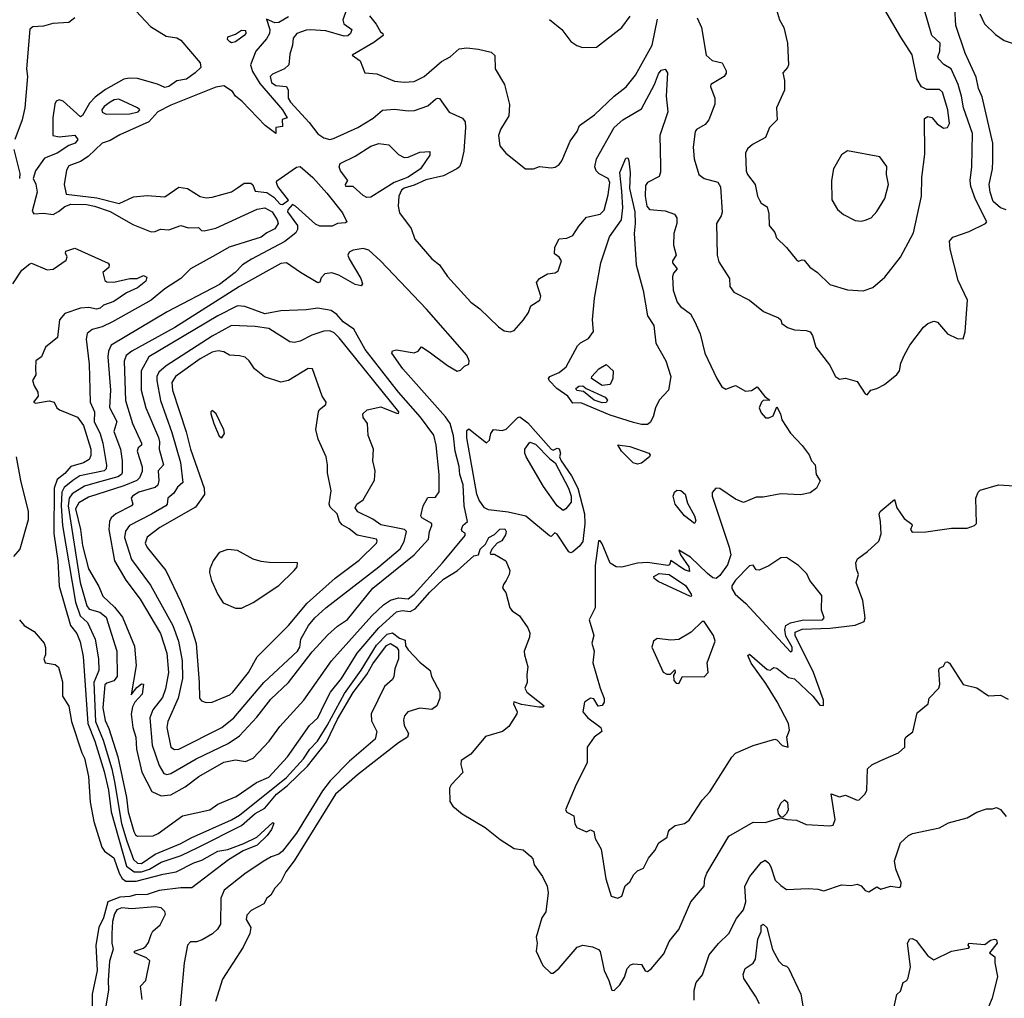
# Model space of a CAD drawing. Extents: x 1552294 to 1694791, y 811929 to 917222.
# Tile 346 of 643: x 1618744 to 1623765, y 887724 to 892715. Entities that reach past the tile are written whole.
import ezdxf

# ---------------------------------------------------------------- set-up
doc = ezdxf.new("R2010")
doc.units = 0

msp = doc.modelspace()

# ---------------------------------------------------------------- linework, layer by layer
at = {"layer": '0CON10XD'}
for points in [[(1619165, 892945.8), (1619411, 892681), (1619491.7, 892631.7), (1619545, 892623.1), (1619565, 892611.5), (1619664.1, 892495), (1619668.5, 892471.5), (1619638.2, 892445), (1619595, 892412.7), (1619545, 892404.1), (1619505.2, 892374.8), (1619485, 892369), (1619446.7, 892386.7), (1619345, 892415.2), (1619303, 892417), (1619275, 892411.4), (1619181.5, 892358.5), (1619129.3, 892320.7), (1619100.1, 892289.9), (1619065, 892226.7), (1619055, 892220), (1618965, 892299.5), (1618945, 892306.9), (1618929.7, 892300.3), (1618922.5, 892285), (1618913.5, 892215), (1618912.9, 892125), (1618945, 892117.9), (1619025, 892125.7), (1619040, 892105), (1619027.1, 892085), (1618995, 892073.4), (1618935.2, 892034.8), (1618871.1, 892008.9), (1618824.2, 891945), (1618812.9, 891905), (1618825.9, 891875.9), (1618833.8, 891835), (1618808.3, 891738.3), (1618815.6, 891725.6), (1618865, 891728.5), (1618915, 891722), (1618942.4, 891737.6), (1618975, 891762.9), (1619005, 891774.9), (1619085, 891771.9), (1619125.6, 891765), (1619205, 891736.8), (1619321.1, 891671.1), (1619415, 891633.9), (1619434.8, 891635.2), (1619462.7, 891647.3), (1619505, 891643.4), (1619565, 891665.4), (1619605, 891652.9), (1619655.5, 891655.5), (1619670.7, 891640.7), (1619685, 891637.5), (1619745, 891651.5), (1619955, 891748.1), (1619995, 891756.5), (1620031.3, 891735), (1620056.5, 891695), (1620062, 891675), (1620045, 891647.8), (1620005, 891628.2), (1619974.8, 891605.2), (1619813.1, 891555), (1619743.8, 891516.2), (1619615, 891444.4), (1619565, 891395.7), (1619485, 891342.3), (1619413.9, 891285), (1619216.6, 891173.4), (1619165, 891147.9), (1619113.1, 891135), (1619088.5, 891115), (1619082.6, 891085), (1619098.9, 890958.9), (1619103.9, 890765), (1619125.2, 890715), (1619123.5, 890665), (1619155, 890603.5), (1619168.8, 890555), (1619187.6, 890442.4), (1619184.3, 890425), (1619175, 890414.5), (1619050.6, 890389.4), (1619015.9, 890365), (1618971.4, 890328.6), (1618959.4, 890305), (1618956.2, 890235), (1618962.9, 890135), (1619028.1, 889745), (1619052.2, 889675), (1619090.7, 889640.7), (1619128.8, 889555), (1619145.6, 889455), (1619148.1, 889395), (1619121.8, 889335), (1619130.8, 889135), (1619170.5, 889040.5), (1619214.5, 888895), (1619227.2, 888827.2), (1619263.2, 888615), (1619291, 888525), (1619325, 888431.4), (1619345, 888412.7), (1619365, 888411.1), (1619435, 888458.5), (1619566.5, 888513.5), (1619617.9, 888542.1), (1619825, 888633.7), (1619865, 888657.4), (1620105, 888850.8), (1620191.9, 888945), (1620223.2, 888995), (1620262.6, 889035), (1620312.9, 889115)], [(1623774.8, 891744.8), (1623745, 891755.4), (1623708, 891788), (1623692.7, 891835), (1623688.7, 891875), (1623704.7, 891955), (1623706.4, 891995), (1623705.8, 892085.8), (1623651.9, 892321.9), (1623633.1, 892365), (1623621.9, 892421.9), (1623565.5, 892545), (1623517.9, 892685), (1623507.5, 892865)], [(1620420.3, 892795), (1620391.1, 892715), (1620396.2, 892695), (1620437.3, 892665), (1620430.8, 892645), (1620416.6, 892633.4), (1620398.2, 892631.8), (1620305, 892658.1), (1620226.2, 892663.8), (1620205, 892662.5), (1620158.1, 892645), (1620138.4, 892621.6), (1620135.3, 892584.7), (1620121.4, 892538.6), (1620117.3, 892485), (1620093.8, 892465), (1620033.3, 892436.7), (1620021.4, 892425), (1620028.1, 892395), (1620050.3, 892380.3), (1620104.5, 892374.5), (1620112.5, 892355), (1620113.3, 892315), (1620125.3, 892295), (1620220.9, 892190.9), (1620265, 892133.6), (1620295, 892112.5), (1620325, 892104.6), (1620345, 892108.5), (1620468.6, 892165), (1620546.2, 892213.8), (1620595, 892254.5), (1620655, 892258.9), (1620725, 892250.7), (1620757.1, 892252.9), (1620825, 892275.4), (1620865, 892310), (1620875, 892315.6), (1620885, 892312.9), (1620935, 892243.1), (1621002.7, 892212.7), (1621015.6, 892195), (1621018.2, 892165), (1621008.5, 892045), (1620995.5, 891985), (1620986.4, 891965), (1620973.3, 891955), (1620905, 891918.9), (1620815, 891899.2), (1620755, 891870.9), (1620705, 891855.3), (1620690.6, 891845), (1620678, 891815), (1620674.4, 891765), (1620680.9, 891730.9), (1620740.3, 891650.3), (1620759.6, 891595), (1620845, 891495.2), (1620884.9, 891464.9), (1620926, 891405), (1621044.3, 891274.3), (1621089.9, 891239.9), (1621185, 891148.8), (1621215, 891128.9), (1621245, 891124), (1621265, 891130), (1621313.3, 891185), (1621338.3, 891221.7), (1621351.4, 891255), (1621396, 891285), (1621402, 891305), (1621379.2, 891375), (1621395, 891394.4), (1621435, 891418.9), (1621475, 891423.3), (1621490, 891435), (1621506.4, 891485), (1621495, 891503.8), (1621471.3, 891521.3), (1621472.7, 891555), (1621495, 891597.5), (1621535, 891600.4), (1621565.2, 891614.8), (1621595, 891661.9), (1621635, 891708), (1621705, 891723.2), (1621725, 891744.5), (1621745, 891822), (1621753.2, 891885), (1621745, 891905.2), (1621699.9, 891929.9), (1621684.6, 891945), (1621677.7, 891965), (1621685, 892006), (1621776, 892165), (1621820.5, 892205), (1621915, 892260), (1621981.3, 892385), (1622001, 892439), (1622015, 892457.5), (1622035, 892462.8), (1622048.1, 892445), (1622040.8, 892325), (1622048.9, 892245), (1622009.1, 892125), (1622011.8, 891971.8), (1622012.5, 891937.5), (1622005.7, 891915), (1621945, 891885.4), (1621935, 891870), (1621934.1, 891815), (1621941.6, 891765), (1621955, 891747.5), (1622035, 891740), (1622083.5, 891723.5), (1622094.5, 891705), (1622095.5, 891675), (1622079.2, 891625), (1622077.5, 891565), (1622091.2, 891515), (1622072.5, 891485), (1622072.5, 891475), (1622096.7, 891445), (1622077.6, 891422.4), (1622072.9, 891405), (1622076.2, 891335), (1622096.2, 891275), (1622113.2, 891253.2), (1622165.5, 891215.5), (1622187.1, 891175), (1622213.4, 891113.4), (1622238.6, 891015), (1622298.8, 890885), (1622325, 890842.5), (1622345, 890830), (1622395, 890850), (1622445, 890821.4), (1622476.7, 890823.3), (1622505, 890842.5), (1622543.8, 890793.8), (1622570, 890775), (1622535, 890773.3), (1622526.7, 890765), (1622514.5, 890735), (1622525, 890709.2), (1622546.7, 890685), (1622565, 890684.4), (1622586.7, 890695), (1622605, 890740), (1622623.3, 890705), (1622630, 890675), (1622675.6, 890605.6), (1622735, 890544.2), (1622770, 890495), (1622782, 890465), (1622801.2, 890445), (1622806.2, 890395), (1622826.4, 890363.6), (1622807.5, 890325), (1622775, 890301.2), (1622725, 890292), (1622625, 890296.9), (1622535, 890280), (1622499.3, 890280.7), (1622435, 890253.3), (1622395, 890269.8), (1622315, 890323.3), (1622293.3, 890325), (1622275.8, 890304.2), (1622274.5, 890285), (1622361.8, 890025), (1622370, 889985), (1622353.9, 889935), (1622315, 889880.4), (1622295, 889864.3)], [(1620115, 892729.1), (1620065, 892701.1), (1620045, 892700), (1620002, 892718), (1620019, 892665), (1620018.1, 892645), (1620002.2, 892617.8), (1619948.8, 892555), (1619921.1, 892485), (1619930.8, 892450.8), (1619969.5, 892389.5), (1620085, 892255.5), (1620107.5, 892215), (1620083, 892207), (1620085, 892170), (1620050, 892165), (1620050, 892135), (1619995.8, 892175), (1619878, 892298), (1619845.3, 892325), (1619828.8, 892348.8), (1619785, 892377.9), (1619745, 892371.5), (1619515, 892278.8), (1619449.2, 892245), (1619402.9, 892195), (1619255, 892127.9), (1619205, 892099.2), (1619165, 892085.9), (1619093.2, 892016.8), (1619055, 891992.5), (1618995, 891969.4), (1618982.2, 891947.8), (1618971.3, 891875), (1618981.9, 891825), (1619137.4, 891807.4), (1619251.7, 891778.3), (1619325, 891811.9), (1619395, 891819.4), (1619485, 891812.5), (1619555, 891860.9), (1619600, 891855), (1619663.9, 891813.9), (1619695, 891806.7), (1619725, 891809.5), (1619825, 891837.3), (1619855, 891858.1), (1619888.5, 891881.5), (1619922, 891882), (1619932.7, 891872.7), (1619945, 891840.8), (1620005, 891833.6), (1620039.9, 891809.9), (1620072.7, 891775), (1620085, 891773.3), (1620114.5, 891795), (1620060.3, 891865), (1620052.9, 891885), (1620056, 891894), (1620155, 891962.7), (1620175, 891966.4), (1620239.8, 891909.8), (1620309.9, 891829.9), (1620389.5, 891729.5), (1620411.9, 891685), (1620405, 891678.9), (1620365, 891676.4), (1620337.2, 891662.8), (1620275, 891661.6), (1620252.8, 891672.8), (1620150.3, 891765), (1620135, 891772.5), (1620111.4, 891745), (1620110.2, 891735), (1620160.4, 891665), (1620161.3, 891645), (1620152.5, 891627.5), (1620096.9, 891583.1), (1619925.8, 891494.2), (1619881.1, 891465), (1619842.9, 891425), (1619763.8, 891365), (1619495.4, 891225), (1619211.4, 891055), (1619197.6, 891025), (1619194.2, 890995.8), (1619206.4, 890825), (1619202.8, 890737.2), (1619239.5, 890665), (1619223.5, 890615), (1619258.7, 890525), (1619266.6, 890465), (1619266.1, 890405), (1619262.6, 890395), (1619245, 890383.2), (1619140, 890355), (1619074, 890336), (1619012.4, 890297.6), (1618997, 890275), (1618990.9, 890235), (1619053.2, 889845), (1619085.9, 889725.9), (1619097.9, 889707.9), (1619152.5, 889692.5), (1619185, 889667.7), (1619239.7, 889495), (1619240.6, 889365), (1619225, 889342.5), (1619188.1, 889331.9), (1619177.9, 889322.1), (1619168.8, 889205), (1619180.7, 889140.7), (1619199.3, 889099.3), (1619245, 888955.4), (1619288.5, 888748.5), (1619297.3, 888675), (1619326.1, 888575), (1619335, 888557.1), (1619345, 888551.5), (1619425, 888553.3), (1619450, 888565), (1619575, 888654.1), (1619714, 888685), (1619755.3, 888714.7), (1619847.3, 888752.7), (1619951.5, 888825), (1620015, 888851.6), (1620110.4, 888955), (1620222.8, 889115), (1620263.8, 889155), (1620300.6, 889229.4), (1620329.2, 889285), (1620384.6, 889355), (1620465.3, 889485), (1620576.3, 889613.7), (1620666, 889695), (1620695, 889701.8), (1620735, 889697.5), (1620760.1, 889709.9), (1620835, 889795.2), (1620905, 889860.9), (1620975, 889903.3), (1621059.7, 889980.3), (1621084.6, 889985.4), (1621091.5, 890015), (1621119.7, 890040.3), (1621136.5, 890073.5), (1621165, 890089.3), (1621193.2, 890116.8), (1621218.1, 890118.1), (1621224.8, 890105), (1621221.6, 890088.4), (1621202, 890058), (1621179.4, 890045), (1621151.4, 890015), (1621143.3, 889995), (1621145, 889990), (1621165, 889990), (1621223.3, 889955), (1621242.9, 889905), (1621240.5, 889885), (1621225.4, 889854.6), (1621210.8, 889835), (1621206.2, 889816.2), (1621223.9, 889793.9), (1621243.8, 889715), (1621255, 889700), (1621293.3, 889675), (1621335, 889613.3), (1621345, 889587.5), (1621344.4, 889565), (1621317.3, 889495), (1621317.5, 889475), (1621336, 889415), (1621330, 889375), (1621332.2, 889335), (1621319.2, 889305), (1621330, 889285), (1621418.1, 889215), (1621411.3, 889208.7), (1621391.5, 889208.5), (1621302.7, 889222.7), (1621264.4, 889235.6), (1621261.9, 889225), (1621280.8, 889185), (1621279.2, 889175), (1621239.1, 889110.9), (1621206.2, 889085), (1621120.1, 889059.9), (1621045, 888969.2), (1620995, 888937.5), (1620993, 888917), (1621003.3, 888875), (1620945, 888812.5), (1620936.7, 888795), (1620938.3, 888728.3), (1620953.6, 888703.6), (1621000, 888665), (1621117.5, 888595), (1621195, 888533.3), (1621265, 888487.5), (1621310.7, 888480.7), (1621349.5, 888449.5), (1621360, 888435), (1621367.5, 888405), (1621410, 888345), (1621433.3, 888295), (1621438.8, 888261.2), (1621426.7, 888165), (1621407.5, 888135), (1621377.5, 888035), (1621382.5, 888005), (1621377.5, 887965), (1621411.2, 887891.2), (1621452, 887852), (1621465, 887852), (1621495, 887877.1), (1621586.2, 887985), (1621615.6, 887994.4), (1621665, 887986.4), (1621695, 887973.3), (1621705, 887961.9), (1621724.8, 887865), (1621748.8, 887815), (1621764.2, 887765), (1621775, 887764), (1621805, 887791.9), (1621828, 887832), (1621841.6, 887875), (1621858.6, 887895), (1621875, 887899.6), (1621915.6, 887895.6), (1621934.4, 887864.4), (1621945, 887861.2), (1621965, 887874.2), (1622028.7, 887951.3), (1622056.3, 888013.7), (1622075, 888038), (1622105.6, 888075), (1622167.1, 888215), (1622234.2, 888295), (1622238.6, 888335), (1622248.7, 888361.3), (1622359.6, 888550.4), (1622485, 888621.4), (1622545, 888620), (1622625, 888644.3), (1622655.6, 888635.6), (1622705, 888632.2), (1622755, 888610), (1622875, 888602.9), (1622893.1, 888606.9), (1622901.9, 888635), (1622882.9, 888767.1), (1622925, 888752), (1622955, 888760), (1623015, 888734), (1623025, 888736.2), (1623055, 888766), (1623064.4, 888785), (1623066.8, 888895), (1623089.2, 888915), (1623135, 888936.1), (1623225.7, 888975), (1623258, 889005), (1623258.6, 889045), (1623265, 889057.5), (1623297.9, 889082.1), (1623320, 889180), (1623376.2, 889225), (1623382, 889255), (1623430.6, 889305), (1623435.6, 889325), (1623430.8, 889399.2), (1623435, 889407.5), (1623455, 889417.5), (1623465, 889437.5), (1623475, 889440), (1623485, 889433.3), (1623555, 889324.2), (1623625, 889307.1), (1623685, 889266.9), (1623745, 889269.8), (1623785, 889249.5)], [(1620527.9, 892735), (1620562.4, 892692.4), (1620583.6, 892653.6), (1620596.7, 892645), (1620597.5, 892635), (1620550.3, 892599.7), (1620438.8, 892535), (1620480.8, 892505), (1620503.3, 892445), (1620565, 892438.6), (1620655, 892402.1), (1620705, 892397.1), (1620755, 892400.8), (1620806.5, 892425), (1620895, 892502.2), (1620939.1, 892525), (1620985, 892566.5), (1621025, 892572.2), (1621084.4, 892564.4), (1621149.2, 892549.2), (1621167.5, 892532.5), (1621168.8, 892465), (1621215.8, 892385), (1621242.3, 892282.3), (1621238.6, 892225), (1621195.6, 892155), (1621185.5, 892125), (1621192.7, 892072.7), (1621223.8, 892035), (1621323.8, 891955), (1621365, 891953.8), (1621395, 891966), (1621455, 891959.2), (1621475, 891962.5), (1621495, 891976.2), (1621508, 891995), (1621551.4, 892095), (1621586.5, 892145), (1621599.2, 892175), (1621675, 892229.4), (1621774.8, 892325.2), (1621836.4, 892373.6), (1621885, 892431.9), (1621969.1, 892585), (1621997.2, 892717.2)], [(1621445, 892716.7), (1621508.8, 892665), (1621555, 892603.8), (1621585, 892583.3), (1621613.9, 892573.9), (1621685, 892576), (1621814, 892675), (1621857, 892733)], [(1622199.6, 892725), (1622221.1, 892675), (1622244.6, 892535), (1622275, 892507.1), (1622326.2, 892495), (1622346.2, 892455), (1622347.3, 892442.7), (1622336, 892425), (1622268.8, 892385), (1622266.2, 892375), (1622289.2, 892315), (1622288.6, 892285), (1622258.6, 892205), (1622239.2, 892180.8), (1622196.2, 892155), (1622189.2, 892145), (1622177.9, 892065), (1622182.9, 892005), (1622207.7, 891925), (1622235.2, 891905.2), (1622305, 891886.3), (1622317, 891863), (1622325.6, 891734.4), (1622322, 891715), (1622297.8, 891675), (1622300, 891515), (1622310, 891480), (1622364.2, 891395), (1622366.2, 891355), (1622385, 891326.2), (1622465, 891284), (1622536.6, 891226.6), (1622614.1, 891194.1), (1622626.2, 891185), (1622631.2, 891165), (1622660, 891145), (1622695, 891132.9), (1622755, 891130.7), (1622775, 891123.8), (1622787.5, 891105), (1622804.3, 891045), (1622873.1, 890955), (1622905, 890896), (1622925, 890881.2), (1622955, 890887.5), (1623015, 890870), (1623055, 890807.5), (1623065, 890802.5), (1623084.2, 890825.8), (1623115, 890834), (1623154.6, 890855.4), (1623217.5, 890905), (1623230.8, 890925), (1623236.6, 890963.4), (1623256.2, 891006.2), (1623282.5, 891055), (1623352.6, 891147.4), (1623375, 891166.2), (1623405, 891177.5), (1623425, 891172.5), (1623475, 891112.5), (1623525, 891090), (1623555, 891087.5), (1623565, 891123.3), (1623576.6, 891285), (1623530.5, 891385), (1623489.2, 891545), (1623485.2, 891585), (1623503.4, 891606.6), (1623585.6, 891634.4), (1623669.1, 891675), (1623675.4, 891685), (1623617.4, 891797.4), (1623593.8, 891863.8), (1623590.8, 891895), (1623599.7, 891965), (1623603, 892135), (1623556.5, 892265), (1623547.2, 892325), (1623529.3, 892385), (1623493.6, 892465), (1623456.6, 892486.6), (1623430, 892515), (1623426.9, 892525), (1623436.7, 892555), (1623437.9, 892595), (1623395.5, 892635.5), (1623354.2, 892775)], [(1622604, 892765), (1622618.6, 892715), (1622640, 892675), (1622659.4, 892595), (1622663.8, 892485), (1622659.2, 892470.8), (1622636, 892445), (1622644.6, 892405), (1622644.6, 892355), (1622603.8, 892265), (1622606, 892204), (1622567.5, 892165), (1622547.3, 892115), (1622480.9, 892079.1), (1622455, 892056.2), (1622446, 892035), (1622448, 891945), (1622456, 891925), (1622494.2, 891875), (1622505.9, 891815.9), (1622516.2, 891795), (1622525, 891780), (1622555, 891760), (1622564.5, 891724.5), (1622566.7, 891665), (1622595, 891630), (1622603.3, 891603.3), (1622655, 891553.8), (1622705, 891491.2), (1622715, 891483.3), (1622735, 891491.2), (1622745, 891488), (1622773.3, 891453.2), (1622812, 891425), (1622875, 891363.8), (1622965, 891337.5), (1623045, 891331.9)], [(1623045, 891331.9), (1623095, 891349.2), (1623155, 891402), (1623235.3, 891504.7), (1623301.7, 891628.3), (1623342.9, 891815), (1623345, 891910), (1623360.6, 892029.4), (1623358, 892212), (1623375, 892222), (1623395, 892215.8), (1623423.5, 892183.5), (1623455, 892162), (1623475, 892166), (1623485.5, 892185), (1623476.6, 892255), (1623449.2, 892345), (1623435, 892358.4), (1623369.6, 892359.6), (1623342.7, 892372.7), (1623320, 892410), (1623295, 892536.7), (1623236.7, 892626.7), (1623155.8, 892765)], [(1623640.5, 892745), (1623664.5, 892695), (1623720.4, 892640.4), (1623765, 892608.5), (1623825, 892588.1)], [(1619024.8, 892725), (1618995, 892700.4), (1618913.8, 892696.2), (1618865, 892681.5), (1618810.6, 892679.4), (1618795, 892667.5), (1618779.2, 892465), (1618784.6, 892425), (1618770.3, 892265), (1618755.9, 892205), (1618720, 892105)], [(1619825, 892597.7), (1619815, 892601.9), (1619804.2, 892615), (1619805, 892627.5), (1619845, 892642.3), (1619875, 892661.3), (1619895, 892660), (1619897.7, 892645), (1619889.6, 892635), (1619845, 892602.6), (1619825, 892597.7)], [(1619185, 892233.8), (1619305, 892234.7), (1619347.5, 892245), (1619356.7, 892255), (1619345.6, 892265.6), (1619249.4, 892309.4), (1619226.2, 892306.2), (1619205, 892295.2), (1619175, 892272), (1619163.1, 892255), (1619165, 892243.5), (1619185, 892233.8)], [(1620515, 891808.7), (1620495, 891818.3), (1620445, 891865.2), (1620407.7, 891865), (1620405.3, 891875), (1620417, 891895), (1620379.3, 891945), (1620372.7, 891965), (1620378.8, 891981.2), (1620455, 892019.6), (1620535, 892069.6), (1620575, 892083.8), (1620626.4, 892076.4), (1620675, 892028), (1620705, 892012.2), (1620725, 892013.3), (1620785, 892039.4), (1620835, 892043.3), (1620835.5, 892025), (1620788.4, 891955), (1620725, 891912.2), (1620654.3, 891885.7), (1620535, 891810.9), (1620515, 891808.7)], [(1618713.8, 892053.8), (1618745, 891930), (1618743.9, 891905)], [(1623035, 891687.5), (1623055, 891692.5), (1623085.6, 891704.4), (1623115, 891736.2), (1623155, 891803.3), (1623174.3, 891875), (1623164.3, 891925), (1623166.8, 891966.8), (1623130, 892015), (1622965, 892046.2), (1622935, 892026.7), (1622893.8, 891955), (1622884, 891895), (1622885.9, 891795.9), (1622915, 891746.7), (1622945, 891721.2), (1623005, 891690.8), (1623035, 891687.5)], [(1621945, 890650.8), (1621915, 890650.8), (1621875, 890660.5), (1621755, 890698.7), (1621605, 890761.5), (1621565, 890759), (1621540.1, 890795), (1621483, 890835), (1621444.1, 890875), (1621440.9, 890885), (1621448, 890895), (1621494.6, 890915.4), (1621530.8, 890945), (1621588.1, 891051.9), (1621603.1, 891066.9), (1621645, 891089.2), (1621669.5, 891125), (1621665.6, 891184.4), (1621675.3, 891295.3), (1621708, 891475), (1621752.6, 891607.4), (1621812.5, 891695), (1621820.4, 891755), (1621815, 891840), (1621803.8, 891936.2), (1621835, 892008.8), (1621845, 892010), (1621850, 891995), (1621857.9, 891935), (1621853.6, 891855), (1621880.3, 891735), (1621883.5, 891675), (1621877.8, 891625), (1621888.3, 891465), (1621924.1, 891334.1), (1621945.4, 891205.4), (1621977.7, 891155), (1621988.9, 891065), (1622038.9, 890975), (1622064.5, 890895), (1622052.5, 890825), (1622005.7, 890775), (1621986.9, 890735), (1621975, 890688.8), (1621959.2, 890660.8), (1621945, 890650.8)], [(1618708.7, 891368.7), (1618755, 891437.1), (1618795, 891470), (1618805, 891473.3), (1618885, 891440), (1618915, 891442.5), (1618980.7, 891489.3), (1618986.7, 891505), (1618977.5, 891525), (1618980, 891535), (1619025, 891550), (1619195, 891473.3), (1619201.2, 891465), (1619198.3, 891451.7), (1619167.5, 891425), (1619177.5, 891385), (1619188.3, 891378.3), (1619225, 891376), (1619305, 891395.6), (1619344, 891396), (1619375, 891411.1), (1619392.7, 891402.7), (1619387.7, 891382.3), (1619345, 891348.2), (1619288.2, 891321.8), (1619225, 891278.5), (1619171.5, 891258.5), (1619155, 891244.4), (1619135, 891238.6), (1619096.6, 891246.6), (1619054.7, 891244.7), (1618973.7, 891216.3), (1618947.5, 891185), (1618937.1, 891095), (1618876.4, 891045), (1618855, 890996), (1618826.2, 890975), (1618824.5, 890934.5), (1618825.7, 890904.3), (1618810, 890875), (1618817.5, 890847.5), (1618836, 890815), (1618838.8, 890795), (1618814, 890764), (1618825, 890758.8), (1618895, 890771.2), (1618920, 890765), (1618934, 890735), (1618947.1, 890725), (1619038.3, 890688.3), (1619068.9, 890645), (1619106.2, 890525), (1619107.6, 890492.4), (1619098, 890472), (1619070, 890455), (1619004.4, 890435.6), (1618975, 890400.2), (1618935, 890370), (1618920.1, 890325), (1618917.6, 890095), (1618938.5, 889955), (1618945.8, 889825.8), (1619003.6, 889625), (1619035.2, 889585.2), (1619052, 889542), (1619067.2, 889467.2), (1619091.8, 889125), (1619127.2, 889035), (1619175, 888880.9), (1619197.7, 888785), (1619210, 888675), (1619288, 888398), (1619328.7, 888368.7), (1619365, 888369.6), (1619406.8, 888383.2), (1619465, 888417.8), (1619567.4, 888452.6), (1619656.6, 888495), (1619875.4, 888604.6), (1619945, 888667.1), (1619995, 888694.1), (1620053.1, 888765), (1620110.4, 888809.6), (1620211.7, 888908.3), (1620309.1, 889030.9), (1620365, 889147.8), (1620445, 889283.8), (1620515.1, 889374.9), (1620545, 889430.4), (1620615, 889522.5), (1620635, 889532.7), (1620665, 889514.3), (1620675, 889500), (1620675.7, 889455), (1620657.2, 889405), (1620651.5, 889365), (1620645, 889350), (1620603.6, 889315), (1620536.7, 889175), (1620538.3, 889138.3), (1620564.7, 889085), (1620557.5, 889045), (1620426.1, 888933.9), (1620326.8, 888833.2), (1620287.9, 888782.1), (1620155, 888566.1), (1620085, 888473.8), (1620065, 888458.5), (1620026.2, 888445), (1619985, 888421.1), (1619891.9, 888358.1), (1619786, 888275), (1619770.3, 888235), (1619767.5, 888102.5), (1619752.9, 888077.1), (1619728, 888052), (1619675, 888021.9), (1619645, 888011.4), (1619615, 888011.9), (1619600, 887995), (1619583.2, 887905), (1619527.8, 887305)], [(1619465, 888757.1), (1619515, 888760.8), (1619587.6, 888802.4), (1619658.2, 888855), (1619785, 888927.7), (1619845, 888940.5), (1619895, 888930.8), (1619935, 888948.9), (1620016.9, 889035), (1620070.4, 889109.6), (1620192.5, 889245), (1620334.8, 889445), (1620540.2, 889675), (1620599.4, 889730.6), (1620635, 889753.7), (1620675, 889766.9), (1620725, 889761.5), (1620755.1, 889784.9), (1620900.8, 889945), (1621016, 890085), (1621016.2, 890096.2), (1621000, 890105), (1620996.7, 890115), (1621003.8, 890135), (1621027.5, 890155), (1621011.2, 890235), (1621005, 890343.3), (1620988.2, 890395), (1620985, 890436.2), (1620964.8, 890515), (1620956.6, 890593.4), (1620939, 890655), (1620915, 890689.3), (1620698.1, 890935), (1620641.1, 891015), (1620645, 891026.5), (1620665, 891031.5), (1620755, 891016.2), (1620776.1, 891023.9), (1620793.9, 891046.1), (1620831.7, 891021.7), (1620925, 890951.2), (1620975, 890923.3), (1620992.5, 890927.5), (1621012.7, 890947.3), (1621035, 890957.5), (1621036.9, 890975), (1621023.8, 891005), (1620818.2, 891238.2), (1620584.8, 891485), (1620525, 891539.5), (1620495, 891547.5), (1620445, 891538.9), (1620425, 891530), (1620416.9, 891515), (1620423.4, 891495), (1620484.4, 891395), (1620492.5, 891367.5), (1620485, 891357.5), (1620455, 891364.4), (1620372.3, 891412.3), (1620335.2, 891424.8), (1620300.8, 891419.2), (1620281.8, 891398.2), (1620275, 891376.7), (1620265, 891372.9), (1620175.7, 891425.7), (1620105.5, 891475.5), (1620075, 891472.1), (1619865, 891354.3), (1619535.3, 891145), (1619315.3, 891025), (1619287.8, 891002.2), (1619277.2, 890972.8), (1619283, 890773), (1619318.8, 890655), (1619366, 890555), (1619365.4, 890544.6), (1619348.3, 890531.7), (1619342.7, 890515), (1619368.7, 890435), (1619369.4, 890410.6), (1619355, 890378.2), (1619341.1, 890365), (1619275, 890337.9), (1619095, 890280.2), (1619045, 890250.7), (1619029.4, 890220.6), (1619053.6, 890115), (1619065, 890033.1), (1619094.3, 889915), (1619148.5, 889825), (1619167.3, 889775), (1619228.3, 889718.3), (1619268.4, 889668.4), (1619329.5, 889519.5), (1619338.7, 889421.3), (1619312.5, 889272.5), (1619341.5, 889308.5), (1619365, 889327.5), (1619376, 889326), (1619368.2, 889275), (1619330.6, 889235), (1619318.7, 889211.3), (1619312.4, 889172.4), (1619321.1, 889105), (1619336.7, 889055), (1619340.4, 888995), (1619366.9, 888876.9), (1619418.8, 888778.8), (1619465, 888757.1)], [(1619495, 888865.2), (1619515, 888870.9), (1619644.1, 888945.9), (1619807.2, 889022.8), (1619865, 889062.4), (1619952.7, 889157.3), (1620025, 889250.2), (1620115, 889334.7), (1620235, 889490.4), (1620315, 889577), (1620365, 889621.8), (1620415, 889655.8), (1620544.6, 889815), (1620755, 889985.8), (1620829.3, 890065), (1620833.1, 890105), (1620845.3, 890135), (1620845, 890146.1), (1620795.5, 890175), (1620790.4, 890185), (1620801.8, 890235), (1620825, 890278.1), (1620865, 890280.5), (1620883.2, 890306.8), (1620883.4, 890395), (1620868.5, 890545), (1620855.6, 890595.6), (1620787.7, 890687.7), (1620676, 890815), (1620505, 891033.8), (1620447.3, 891137.3), (1620393.1, 891175), (1620361.4, 891211.4), (1620332, 891232), (1620265, 891244.5), (1620204.8, 891235.2), (1620075, 891230.2), (1619995, 891214.2), (1619892.7, 891252.7), (1619855, 891256), (1619755, 891204.8), (1619402.5, 890995), (1619362.9, 890925), (1619364.4, 890825), (1619387.9, 890735), (1619452.7, 890585), (1619457.8, 890562.2), (1619455.3, 890524.7), (1619476.7, 890445), (1619450.9, 890415), (1619454, 890365), (1619449.2, 890340.8), (1619435, 890329), (1619405, 890319.9), (1619351.8, 890305), (1619319.6, 890285), (1619312.9, 890275), (1619320.4, 890245), (1619313.8, 890235), (1619235, 890194.3), (1619210.6, 890175), (1619202, 890155), (1619198.7, 890115), (1619227.6, 889955), (1619285, 889855.9), (1619358.8, 889758.8), (1619461.4, 889585), (1619494.1, 889485), (1619503.2, 889385), (1619488, 889302), (1619472.5, 889257.5), (1619423.7, 889195), (1619407.6, 889155), (1619420, 889015), (1619455, 888910.9), (1619479.9, 888869.9), (1619495, 888865.2)], [(1619533, 888993), (1619555, 888994.8), (1619775, 889105.2), (1619835.8, 889154.2), (1619988.4, 889335), (1620160.3, 889495), (1620172.7, 889515), (1620177.5, 889555), (1620217.1, 889625), (1620249.8, 889665), (1620304.5, 889715.5), (1620575.9, 889925), (1620685, 890016.4), (1620705, 890054.2), (1620716.6, 890105), (1620705.6, 890115), (1620671.8, 890121.8), (1620585, 890139.2), (1620545, 890167.6), (1620467.8, 890205), (1620455.4, 890225), (1620463.6, 890245), (1620495, 890267.1), (1620554.1, 890365.9), (1620556.8, 890415), (1620545.3, 890465), (1620548.5, 890525), (1620520.5, 890595), (1620517.1, 890655), (1620495.5, 890685.5), (1620493.3, 890705), (1620515.7, 890725), (1620585, 890740.8), (1620665, 890708.2), (1620675, 890706.2), (1620678.2, 890715), (1620373.2, 891093.2), (1620347.6, 891117.6), (1620325, 891128), (1620295, 891126.6), (1620233.9, 891106.1), (1620173.8, 891076.2), (1620145, 891068.2), (1620122.2, 891072.2), (1620015, 891139.7), (1619945, 891150.5), (1619825, 891155.5), (1619725, 891100.8), (1619490.4, 890949.6), (1619453, 890917), (1619443.8, 890896.2), (1619443.7, 890875), (1619462.7, 890772.7), (1619519.4, 890609.4), (1619564, 890456), (1619575.9, 890355), (1619548.6, 890331.4), (1619529.9, 890300.1), (1619499.1, 890275), (1619496.6, 890245), (1619489.3, 890235), (1619416.5, 890193.5), (1619303.4, 890135), (1619283.3, 890106.7), (1619278.9, 890075), (1619315, 889962.1), (1619411.7, 889831.7), (1619525.6, 889625), (1619554, 889545), (1619573.3, 889445), (1619574.8, 889355), (1619551.4, 889255), (1619499, 889135), (1619494.8, 889105.2), (1619514.7, 889005), (1619533, 888993)], [(1619695, 889232.2), (1619725, 889234.5), (1619815, 889272.5), (1619831.8, 889285), (1619911.2, 889385), (1619955.4, 889465), (1620115.3, 889625), (1620210.8, 889739.2), (1620352.9, 889867.1), (1620475, 889958.2), (1620564.4, 890045), (1620567.8, 890055), (1620562.9, 890065), (1620465, 890086), (1620425, 890118.2), (1620388.3, 890138.3), (1620375.8, 890155.8), (1620362.7, 890195), (1620328.1, 890228.1), (1620321.8, 890245), (1620331.7, 890311.7), (1620314.1, 890404.1), (1620313.8, 890445), (1620306.2, 890485), (1620266.7, 890575), (1620254.2, 890625), (1620268, 890715), (1620273.1, 890726.9), (1620305, 890752.5), (1620306.7, 890765), (1620286.7, 890795), (1620237.5, 890935), (1620215, 890935.6), (1620115.2, 890874.8), (1620075, 890865.8), (1619992.9, 890892.9), (1619940.8, 890935), (1619913.8, 890975), (1619893.6, 890993.6), (1619865, 891001.4), (1619813.6, 891003.6), (1619785, 891021.4), (1619755.9, 891025.9), (1619725, 891019.6), (1619665, 890985.2), (1619538, 890895), (1619520.2, 890865), (1619523.5, 890826.5), (1619592.3, 890612.3), (1619614.4, 890525), (1619684.3, 890325), (1619685.7, 890294.3), (1619640.4, 890229.6), (1619458.5, 890125), (1619394, 890076), (1619384.7, 890045), (1619395, 890022.7), (1619488.6, 889905), (1619566.4, 889746.4), (1619615.9, 889625), (1619643.3, 889533.3), (1619660, 889335), (1619660.9, 889255), (1619671.5, 889241.5), (1619695, 889232.2)], [(1621715, 890848.8), (1621660, 890885), (1621661.5, 890895), (1621697.5, 890935), (1621735, 890956.7), (1621770, 890925), (1621768, 890885), (1621755, 890854), (1621715, 890848.8)], [(1621715, 890761.1), (1621673.5, 890775), (1621618.6, 890818.6), (1621585, 890823.6), (1621580.8, 890835), (1621595, 890845.6), (1621615, 890848.5), (1621633.6, 890833.6), (1621729.9, 890789.9), (1621741.8, 890775), (1621735, 890763), (1621715, 890761.1)], [(1619775, 890583.1), (1619788.2, 890605), (1619785, 890623.3), (1619746.2, 890705), (1619725, 890722), (1619718, 890715), (1619718.6, 890705), (1619734.5, 890655), (1619761.4, 890591.4), (1619775, 890583.1)], [(1621555, 889995.6), (1621545, 890000.6), (1621485, 890091.4), (1621472.7, 890097.3), (1621455, 890080), (1621445, 890082.2), (1621325, 890182.6), (1621235, 890203.8), (1621135, 890215.4), (1621115, 890225.2), (1621087.2, 890265), (1621075.7, 890295), (1621025, 890583.3), (1621025, 890620), (1621035, 890628), (1621125, 890556.7), (1621139.5, 890570.5), (1621146.7, 890605), (1621160, 890625), (1621205, 890620.4), (1621224.1, 890625.9), (1621283.7, 890686.3), (1621295, 890689.1), (1621335, 890659.8), (1621455, 890524.9), (1621465, 890520.3), (1621485, 890530.5), (1621495, 890527.1), (1621501.9, 890505), (1621497, 890485), (1621505.5, 890465.5), (1621558.1, 890388.1), (1621589.8, 890325), (1621623.6, 890195), (1621626.5, 890143.5), (1621616, 890054), (1621599.3, 890030.7), (1621565, 890001.4), (1621555, 889995.6)], [(1621515, 890211.9), (1621485, 890236), (1621414.8, 890335), (1621326.6, 890485), (1621319.5, 890505), (1621320.7, 890525), (1621345, 890561.2), (1621375, 890549.8), (1621448.1, 890475), (1621475.1, 890455), (1621542.9, 890325), (1621556.3, 890285), (1621556.1, 890253.9), (1621529.8, 890220.2), (1621515, 890211.9)], [(1621895, 890448.1), (1621872.9, 890455), (1621813.1, 890515), (1621793.6, 890546.4), (1621855, 890538.9), (1621952.9, 890505), (1621958.5, 890495), (1621955.5, 890485), (1621915, 890453.1), (1621895, 890448.1)], [(1618726.8, 890485), (1618747.6, 890365), (1618786.5, 890206.6), (1618787.9, 890165), (1618744.5, 890015.5), (1618712.1, 889977.9)], [(1622295, 889864.3), (1622278.3, 889868.3), (1622250.9, 889890.9), (1622165, 889973.3), (1622105, 890010), (1622113.3, 889985), (1622156.2, 889925), (1622159.3, 889900.7), (1622135, 889908.8), (1622065, 889957.5), (1622057.5, 889935), (1622048.8, 889931.2), (1621945, 889946.8), (1621895, 889942.5), (1621815, 889922.5), (1621785, 889924.3), (1621755, 889943.8), (1621715, 890041.2), (1621705, 890058), (1621695, 890056.7), (1621679.2, 889930.8), (1621678.1, 889715), (1621648.8, 889655), (1621672.2, 889575), (1621661.8, 889535), (1621672.9, 889495), (1621667.5, 889435), (1621704.3, 889305), (1621723.8, 889253.8), (1621723.9, 889235), (1621715, 889217.3), (1621694.4, 889214.4), (1621672.1, 889252.1), (1621655, 889254.4), (1621624.2, 889235), (1621615.6, 889185), (1621641.3, 889155), (1621707.8, 889105), (1621713.1, 889085), (1621674, 889055), (1621638, 889005), (1621637.5, 888925), (1621582.4, 888815), (1621527.5, 888685), (1621535, 888674), (1621570, 888655), (1621574.5, 888614.5), (1621585.7, 888595.7), (1621635, 888572.5), (1621655, 888582.5), (1621672.5, 888575), (1621678.3, 888538.3), (1621709.4, 888485), (1621732.6, 888332.6), (1621760, 888245), (1621795, 888234.4), (1621814.4, 888245), (1621832.5, 888297.5), (1621855, 888317.5), (1621876.7, 888355), (1621895, 888373.3), (1621925, 888387.5), (1621951.3, 888438.7), (1621983.1, 888476.9), (1622003.5, 888516.5), (1622046, 888545), (1622052, 888575), (1622060, 888585), (1622086, 888605), (1622135, 888615.7), (1622158, 888632), (1622225, 888734.5), (1622263.4, 888776.6), (1622375, 888953.3), (1622395, 888973.6), (1622485, 889014), (1622594.1, 889045.9), (1622605, 889042), (1622633, 889013), (1622662.5, 889005), (1622655.8, 889055), (1622668.9, 889091.1), (1622664, 889125), (1622606.5, 889236.5), (1622549.4, 889329.4), (1622475, 889433.5), (1622457.5, 889472.5), (1622465, 889478.8), (1622555, 889401.2), (1622573, 889397), (1622580, 889405), (1622589.3, 889410.7), (1622605, 889408), (1622665, 889360), (1622695, 889352.5), (1622789.1, 889265), (1622825, 889219.6), (1622842.6, 889217.4), (1622843.4, 889245), (1622791.9, 889385), (1622699.4, 889575), (1622698.1, 889591.9), (1622735, 889606.1), (1622877.7, 889612.3), (1623005, 889626.9), (1623051.1, 889645), (1623054.8, 889665), (1623043.1, 889753.1), (1623009.3, 889845), (1623021.4, 889885), (1623010.8, 889915), (1623008.6, 889945), (1623015.8, 889965), (1623067.8, 890002.2), (1623125.6, 890055), (1623136.8, 890093.2), (1623134.1, 890155.9), (1623126.2, 890193.8), (1623132.7, 890207.3), (1623205, 890267.5), (1623217.1, 890225), (1623255, 890171.9), (1623292.9, 890142.9), (1623295.8, 890135), (1623286, 890115), (1623295, 890100.6), (1623365, 890103.5), (1623495, 890122.1), (1623575, 890121.9), (1623613.3, 890135), (1623624, 890145), (1623620.3, 890275), (1623631.1, 890305), (1623641.9, 890315), (1623735, 890343.4), (1623925, 890331.7)], [(1622185, 890146.2), (1622135, 890185.5), (1622086.5, 890245), (1622077.1, 890285), (1622082.5, 890305), (1622094.5, 890315.5), (1622115, 890313.3), (1622136.9, 890295), (1622148.9, 890248.9), (1622186, 890185), (1622191.2, 890158.8), (1622185, 890146.2)], [(1619875, 889713.3), (1619935, 889742.9), (1620065, 889828.6), (1620143.8, 889905), (1620158.8, 889925), (1620160, 889945), (1620015.8, 889945.8), (1619975, 889952.5), (1619934.4, 889964.4), (1619855, 890007.5), (1619805, 890013.8), (1619762.1, 889997.9), (1619730, 889955), (1619714, 889915), (1619712, 889895), (1619722.5, 889855), (1619755, 889783.3), (1619781.7, 889741.7), (1619845, 889713.3), (1619875, 889713.3)], [(1622675, 889491.5), (1622683.2, 889496.8), (1622682.7, 889515), (1622650.5, 889570.5), (1622646.2, 889605), (1622650.2, 889625), (1622675, 889639.4), (1622735, 889651.9), (1622838.8, 889655), (1622845.7, 889665), (1622832.7, 889702.7), (1622835, 889777.5), (1622774, 889855), (1622758.1, 889888.1), (1622715, 889931.2), (1622655, 889972), (1622625, 889970.6), (1622565, 889930), (1622515, 889906.9), (1622500, 889910), (1622485, 889932.5), (1622465, 889928.8), (1622395, 889857.3), (1622375, 889827.5), (1622375, 889814.4), (1622391.9, 889785), (1622447.4, 889737.4), (1622675, 889491.5)], [(1622165, 889773.3), (1622000.3, 889850.3), (1621980, 889865), (1621977.5, 889875), (1622005, 889890.8), (1622055.6, 889885.6), (1622138.7, 889828.7), (1622168.8, 889785), (1622170, 889775), (1622165, 889773.3)], [(1618743.8, 889655), (1618766.1, 889626.1), (1618817.5, 889595), (1618868.8, 889535), (1618876.1, 889513.9), (1618876, 889475), (1618866.7, 889455), (1618873.3, 889435), (1618925.6, 889425.6), (1618942.1, 889412.1), (1618962.4, 889337.6), (1618962.5, 889265), (1618994.4, 889214.4), (1619009.1, 889135), (1619061.5, 888975), (1619075, 888949.2), (1619094.5, 888854.5), (1619102.7, 888725), (1619122.5, 888625), (1619163.5, 888495), (1619176, 888475), (1619225, 888439.5), (1619251.8, 888361.8), (1619266.9, 888335), (1619285, 888321.1), (1619338.8, 888321.2), (1619475, 888357.3), (1619541.5, 888368.5), (1619631.4, 888415), (1619672.1, 888427.9), (1619755, 888474.2), (1619805, 888482.5), (1619887.1, 888512.9), (1619952.9, 888545), (1620035, 888620), (1620040, 888615), (1620028.2, 888585), (1620005.6, 888554.4), (1619955, 888504.8), (1619883.3, 888476.7), (1619809.6, 888430.4), (1619622, 888288), (1619565, 888287.3), (1619455, 888273.6), (1619395, 888253.6), (1619335, 888251.8), (1619305, 888242.6), (1619255, 888239.6), (1619194.4, 888215.6), (1619171.2, 888135), (1619148.1, 888085), (1619131.9, 887995), (1619139.6, 887865), (1619114, 887745), (1619115.2, 887595)], [(1622105, 889330), (1622124.6, 889365.4), (1622235, 889363.8), (1622254.3, 889385), (1622250, 889435), (1622291.2, 889545), (1622282.9, 889575), (1622235, 889645.7), (1622225, 889646.2), (1622167.9, 889592.1), (1622105, 889554.5), (1622065, 889550), (1621995, 889559.2), (1621976.7, 889545), (1621967.5, 889515), (1622025, 889387.5), (1622045, 889376.7), (1622063, 889377), (1622085, 889400), (1622086.7, 889385), (1622078.3, 889371.7), (1622080, 889345), (1622091.7, 889331.7), (1622105, 889330)], [(1620312.9, 889115), (1620401.2, 889278.8), (1620485, 889397.3), (1620564.2, 889525.8), (1620618.5, 889581.5), (1620645, 889587.6), (1620680.3, 889560.3), (1620710.4, 889550.4), (1620712.3, 889522.3), (1620725, 889501.2), (1620785, 889438.5), (1620837.1, 889395), (1620844.4, 889365), (1620886.7, 889285), (1620885.8, 889255), (1620871.2, 889215), (1620845, 889197.1), (1620785, 889204.2), (1620724, 889185), (1620707.1, 889165), (1620701.9, 889145), (1620704.5, 889115), (1620726.4, 889075), (1620722.5, 889055), (1620675, 889027.1), (1620466.2, 888863.8), (1620354.8, 888765), (1620143.2, 888425), (1620101.1, 888368.9), (1620075, 888318.2), (1620044.5, 888285), (1620025, 888250.7), (1620005.2, 888234.8), (1619989.1, 888205), (1619925, 888171.9), (1619902, 888148), (1619898.9, 888125), (1619923.3, 888085), (1619918.3, 888055), (1619884.5, 887985), (1619778.4, 887821.6), (1619742.1, 887707.9)], [(1622635, 888647.5), (1622625, 888650), (1622614, 888664), (1622609.7, 888685), (1622625, 888718.9), (1622645, 888735.9), (1622658.9, 888725), (1622662.3, 888685), (1622655, 888665.7), (1622635, 888647.5)], [(1622184.1, 887714.1), (1622184.3, 887765), (1622194.4, 887805), (1622226.8, 887843.2), (1622260, 887945), (1622306.9, 888003.1), (1622360.8, 888055), (1622399.7, 888130.3), (1622435, 888175.8), (1622446.9, 888215), (1622442.3, 888295), (1622467.5, 888345), (1622525, 888417.1), (1622545, 888428.1), (1622565, 888412.9), (1622575, 888394.2), (1622595.9, 888325.9), (1622625, 888300), (1622655, 888278), (1622765, 888283.3), (1622815, 888280.5), (1622845, 888271.3), (1622935, 888302.2), (1622985, 888298.6), (1623015, 888305.8), (1623035, 888297.5), (1623055, 888274), (1623075, 888266.2), (1623115, 888292), (1623135, 888281.2), (1623184.3, 888295.7), (1623231.7, 888288.3), (1623238, 888295), (1623238.5, 888315), (1623212.5, 888382.5), (1623205.3, 888425), (1623235, 888516.2), (1623276, 888555), (1623297.5, 888565), (1623435, 888592.5), (1623481.1, 888618.9), (1623575, 888644), (1623625, 888673.8), (1623675, 888690), (1623705, 888690), (1623725, 888697.5), (1623745, 888686.7), (1623775, 888651.2)], [(1619368.3, 887718.3), (1619360, 887785), (1619387.5, 887815), (1619407.5, 887915), (1619390.7, 887930.7), (1619330, 887955), (1619330, 887965), (1619375, 887980), (1619389.3, 887990.7), (1619401.7, 888008.3), (1619415, 888050), (1619423.6, 888066.4), (1619460.7, 888099.3), (1619487.7, 888152.3), (1619485, 888166.7), (1619466.2, 888185), (1619435, 888190.6), (1619315, 888180.7), (1619265, 888185.3), (1619239.1, 888175), (1619227.9, 888155), (1619218.1, 888115), (1619214, 888055), (1619213.3, 888005), (1619220, 887975), (1619202.8, 887912.8), (1619194.8, 887815), (1619196.9, 887765), (1619184, 887685)], [(1622516, 887695), (1622496.4, 887735), (1622436.2, 887825), (1622433.4, 887845), (1622444.3, 887875.7), (1622485, 887903.8), (1622496.5, 887923.5), (1622508.1, 888025), (1622525.4, 888065), (1622525, 888095.4), (1622535, 888102.5), (1622553.3, 888085), (1622583.1, 887973.1), (1622615, 887914), (1622635, 887893.3), (1622655, 887887.5), (1622665, 887877.5), (1622727.5, 887745), (1622740.8, 887665)], [(1623200, 887665), (1623216.4, 887743.6), (1623235, 887760), (1623250, 887805), (1623267.5, 887815), (1623275, 887827.5), (1623286, 887884), (1623272, 888005), (1623282.9, 888027.1), (1623295, 888029.6), (1623315, 888019.1), (1623375, 887940), (1623405, 887920.4), (1623495, 887964.7), (1623580, 887980), (1623587.5, 887985), (1623581.2, 887995), (1623584.5, 888005.5), (1623665, 887998.1), (1623695, 888020.8), (1623715.8, 888025.8), (1623725, 888022.5), (1623728, 888005), (1623690, 887955), (1623716.7, 887935), (1623716.7, 887905), (1623730.8, 887835), (1623702.9, 887725), (1623685, 887680)]]:
    msp.add_lwpolyline(points, dxfattribs=at)

doc.saveas('drawing.dxf')
